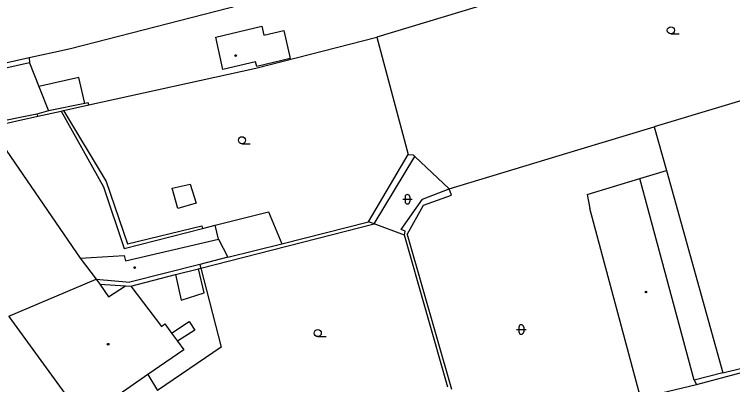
# Model space of a CAD drawing. Extents: x -596229 to -595156, y -1161237 to -1159376.
# Drawn here: x -595272.7 to -595196.5, y -1160472.8 to -1160433.5 of the extents above; entities that cross this region are included whole.
import ezdxf

# ---------------------------------------------------------------- set-up
doc = ezdxf.new("R2010")
doc.units = 0
for name, color, linetype in [('DOP - budovy nerozlisene - VP', 7, 'Continuous'), ('DOP - kresba z DSPS bez souradnic', 7, 'Continuous'), ('DOP - rozhrani ploch obecne', 7, 'Continuous'), ('Level 36', 7, 'Continuous'), ('Level 39', 7, 'Continuous'), ('Specificka linie pasportu komunikaci', 7, 'Continuous'), ('TM - budovy zdene_ betonove - VP', 7, 'Continuous'), ('TM - letecke snimky - pomocna linie', 7, 'Continuous'), ('TM - rozhrani ploch obecne - VP', 7, 'Continuous')]:
    doc.layers.add(name, color=color, linetype=linetype)

msp = doc.modelspace()

# ---------------------------------------------------------------- linework, layer by layer
at = {"layer": 'DOP - budovy nerozlisene - VP'}
for points in [[(-595211.95, -1160452.6), (-595206.36, -1160450.92)], [(-595200.6, -1160472.31), (-595206.36, -1160450.92)], [(-595211.95, -1160452.6), (-595211.65, -1160454.09)], [(-595206.36, -1160473.86), (-595211.65, -1160454.09)], [(-595200.6, -1160472.31), (-595200.33, -1160472.76)], [(-595206.28, -1160474.16), (-595200.33, -1160472.76)]]:
    msp.add_lwpolyline(points, dxfattribs=at)
at = {"layer": 'DOP - kresba z DSPS bez souradnic'}
for points in [[(-595271.06, -1160438.63), (-595276.44, -1160439.85)], [(-595265.21, -1160442.96), (-595269.06, -1160443.73)], [(-595264.86, -1160442.89), (-595265.21, -1160442.96)], [(-595264.77, -1160443.11), (-595264.86, -1160442.89)], [(-595270.3, -1160444.08), (-595275.41, -1160445.11)], [(-595267.45, -1160443.7), (-595262.93, -1160451.23)], [(-595234.51, -1160455.73), (-595230.22, -1160448.57)], [(-595206.36, -1160450.92), (-595203.52, -1160450.07)], [(-595262.93, -1160451.23), (-595260.68, -1160457.83)], [(-595255.94, -1160451.95), (-595254.04, -1160451.5)], [(-595254.04, -1160451.5), (-595253.4, -1160453.53)], [(-595255.34, -1160454.09), (-595255.94, -1160451.95)], [(-595229.41, -1160453.1), (-595226.57, -1160451.99)], [(-595229.29, -1160453.73), (-595226.32, -1160452.68)], [(-595226.32, -1160452.68), (-595226.57, -1160451.99)], [(-595231.64, -1160456.32), (-595229.41, -1160453.1)], [(-595253.4, -1160453.53), (-595255.34, -1160454.09)], [(-595231.01, -1160456.85), (-595229.29, -1160453.73)], [(-595252.91, -1160460.43), (-595234.51, -1160455.73)], [(-595260.68, -1160457.83), (-595252.78, -1160455.93)], [(-595252.78, -1160455.93), (-595252.71, -1160456.21)], [(-595231.24, -1160456.51), (-595231.64, -1160456.32)], [(-595231.3, -1160456.93), (-595231.24, -1160456.51)], [(-595231.01, -1160456.85), (-595226.31, -1160473.27)], [(-595255.59, -1160461.11), (-595253.14, -1160460.49)], [(-595253.14, -1160460.49), (-595252.91, -1160460.43)], [(-595252.53, -1160463.02), (-595253.14, -1160460.49)], [(-595260.33, -1160462.32), (-595255.59, -1160461.11)], [(-595255.59, -1160461.11), (-595255, -1160463.81)], [(-595255, -1160463.81), (-595252.53, -1160463.02)], [(-595197.56, -1160471.51), (-595188.63, -1160469.32)]]:
    msp.add_lwpolyline(points, dxfattribs=at)
at = {"layer": 'DOP - rozhrani ploch obecne'}
for points in [[(-595195.49, -1160424.18), (-595234.23, -1160435.91)], [(-595266.72, -1160437.13), (-595247.47, -1160432.17)], [(-595247.07, -1160439.22), (-595234.23, -1160435.91)], [(-595234.23, -1160435.91), (-595230.92, -1160448.35)], [(-595174.71, -1160436.37), (-595204.82, -1160445.44)], [(-595271.11, -1160438.09), (-595268.5, -1160437.51), (-595266.72, -1160437.13)], [(-595275.8, -1160439.13), (-595271.11, -1160438.09)], [(-595271.11, -1160438.09), (-595271.06, -1160438.63)], [(-595271.06, -1160438.63), (-595270.08, -1160441.14)], [(-595264.77, -1160443.11), (-595247.07, -1160439.22)], [(-595270.08, -1160441.14), (-595269.06, -1160443.73)], [(-595267.45, -1160443.7), (-595264.77, -1160443.11)], [(-595275.26, -1160445.42), (-595270.19, -1160444.31)], [(-595269.06, -1160443.73), (-595270.3, -1160444.08)], [(-595270.3, -1160444.08), (-595270.19, -1160444.31)], [(-595270.19, -1160444.31), (-595267.71, -1160443.76)], [(-595267.71, -1160443.76), (-595267.45, -1160443.7)], [(-595267.71, -1160443.76), (-595263.22, -1160451.78)], [(-595212.91, -1160447.88), (-595204.82, -1160445.44)], [(-595204.82, -1160445.44), (-595203.52, -1160450.07)], [(-595226.57, -1160451.99), (-595212.91, -1160447.88)], [(-595235.11, -1160455.5), (-595230.92, -1160448.35)], [(-595230.92, -1160448.35), (-595230.39, -1160448.41)], [(-595230.39, -1160448.41), (-595230.22, -1160448.57)], [(-595230.22, -1160448.57), (-595226.57, -1160451.99)], [(-595203.52, -1160450.07), (-595197.56, -1160471.51)], [(-595263.22, -1160451.78), (-595261.03, -1160458.32)], [(-595251.37, -1160455.87), (-595245.72, -1160454.44)], [(-595245.72, -1160454.44), (-595244.3, -1160457.83)], [(-595244.3, -1160457.83), (-595235.11, -1160455.5)], [(-595234.51, -1160455.73), (-595235.11, -1160455.5)], [(-595231.3, -1160456.93), (-595234.51, -1160455.73)], [(-595261.03, -1160458.32), (-595252.71, -1160456.21)], [(-595252.71, -1160456.21), (-595251.37, -1160455.87)], [(-595226.7, -1160473.04), (-595231.3, -1160456.93)], [(-595250.05, -1160459.27), (-595244.3, -1160457.83)], [(-595253.01, -1160460.03), (-595252.91, -1160460.43)], [(-595252.91, -1160460.43), (-595250.76, -1160468.81)], [(-595250.76, -1160468.81), (-595257.49, -1160473.38)], [(-595197.56, -1160471.51), (-595200.6, -1160472.31)], [(-595200.33, -1160472.76), (-595193.85, -1160471.03)]]:
    msp.add_lwpolyline(points, dxfattribs=at)
at = {"layer": 'Level 36'}
for p, q in [((-595203.06, -1160435.565), (-595202.185, -1160435.565)), ((-595248.54, -1160447.225), (-595247.665, -1160447.225)), ((-595231.496, -1160453.106), (-595230.496, -1160453.106)), ((-595231.246, -1160452.856), (-595231.246, -1160453.356)), ((-595230.746, -1160452.856), (-595230.746, -1160453.356)), ((-595219.416, -1160466.926), (-595218.416, -1160466.926)), ((-595219.166, -1160466.676), (-595219.166, -1160467.176)), ((-595218.666, -1160466.676), (-595218.666, -1160467.176)), ((-595240.5, -1160467.685), (-595239.625, -1160467.685))]:
    msp.add_line(p, q, dxfattribs=at)
for centre in [(-595203.06, -1160435.19), (-595248.54, -1160446.85), (-595240.5, -1160467.31)]:
    msp.add_circle(centre, 0.375, dxfattribs=at)
for centre, start, end in [((-595230.996, -1160452.856), 0, 180), ((-595230.996, -1160453.356), 180, 0), ((-595218.916, -1160466.676), 0, 180), ((-595218.916, -1160467.176), 180, 0)]:
    msp.add_arc(centre, 0.25, start, end, dxfattribs=at)
at = {"layer": 'Level 39'}
for centre, radius in [((-595249.2, -1160437.87), 0.09), ((-595249.2, -1160437.87), 0.0398), ((-595259.92, -1160460.36), 0.09), ((-595259.92, -1160460.36), 0.0398), ((-595205.69, -1160462.95), 0.09), ((-595205.69, -1160462.95), 0.0398), ((-595262.73, -1160468.49), 0.09), ((-595262.73, -1160468.49), 0.0398)]:
    msp.add_circle(centre, radius, dxfattribs=at)
at = {"layer": 'Specificka linie pasportu komunikaci'}
msp.add_lwpolyline([(-595258.52, -1160471.71), (-595257.49, -1160473.38)], dxfattribs=at)
at = {"layer": 'TM - budovy zdene_ betonove - VP'}
for points in [[(-595275.26, -1160445.42), (-595265.7, -1160459.37)], [(-595260.9, -1160459.63), (-595251.01, -1160457.33)], [(-595251.01, -1160457.33), (-595250.05, -1160459.27)], [(-595265.7, -1160459.37), (-595261.01, -1160459.09)], [(-595265.7, -1160459.37), (-595263.98, -1160461.58)], [(-595261.01, -1160459.09), (-595260.9, -1160459.63)], [(-595250.05, -1160459.27), (-595253.01, -1160460.03)], [(-595253.01, -1160460.03), (-595260.41, -1160461.9)], [(-595273.24, -1160465.5), (-595263.98, -1160461.58)], [(-595263.98, -1160461.58), (-595263.62, -1160462.11)], [(-595263.98, -1160461.58), (-595260.41, -1160461.9)], [(-595263.62, -1160462.11), (-595262.69, -1160463.46)], [(-595262.69, -1160463.46), (-595260.9, -1160462.29)], [(-595260.9, -1160462.29), (-595260.33, -1160462.32)], [(-595260.33, -1160462.32), (-595257.06, -1160466.6)], [(-595265.29, -1160476.43), (-595273.22, -1160465.55)], [(-595257.06, -1160466.6), (-595256.71, -1160466.33)], [(-595256.71, -1160466.33), (-595256, -1160467.3)], [(-595256, -1160467.3), (-595255.38, -1160468.16)], [(-595255.38, -1160468.16), (-595254.7, -1160469.1)], [(-595254.7, -1160469.1), (-595258.52, -1160471.71)], [(-595258.52, -1160471.71), (-595265.29, -1160476.43)]]:
    msp.add_lwpolyline(points, dxfattribs=at)
at = {"layer": 'TM - letecke snimky - pomocna linie'}
for points in [[(-595246.23, -1160435.7), (-595244.11, -1160435.2), (-595243.41, -1160438.17), (-595246.97, -1160439.02), (-595247.09, -1160438.52), (-595250.55, -1160439.34), (-595251.32, -1160435.93), (-595246.43, -1160434.75), (-595246.23, -1160435.7)], [(-595265.21, -1160442.96), (-595265.82, -1160440.18), (-595270.08, -1160441.14)], [(-595251.01, -1160457.33), (-595251.37, -1160455.87)]]:
    msp.add_lwpolyline(points, dxfattribs=at)
at = {"layer": 'TM - rozhrani ploch obecne - VP'}
for points in [[(-595263.62, -1160462.11), (-595260.9, -1160462.29)], [(-595256, -1160467.3), (-595254.15, -1160466.08), (-595253.55, -1160467), (-595255.38, -1160468.16)]]:
    msp.add_lwpolyline(points, dxfattribs=at)

doc.saveas('drawing.dxf')
